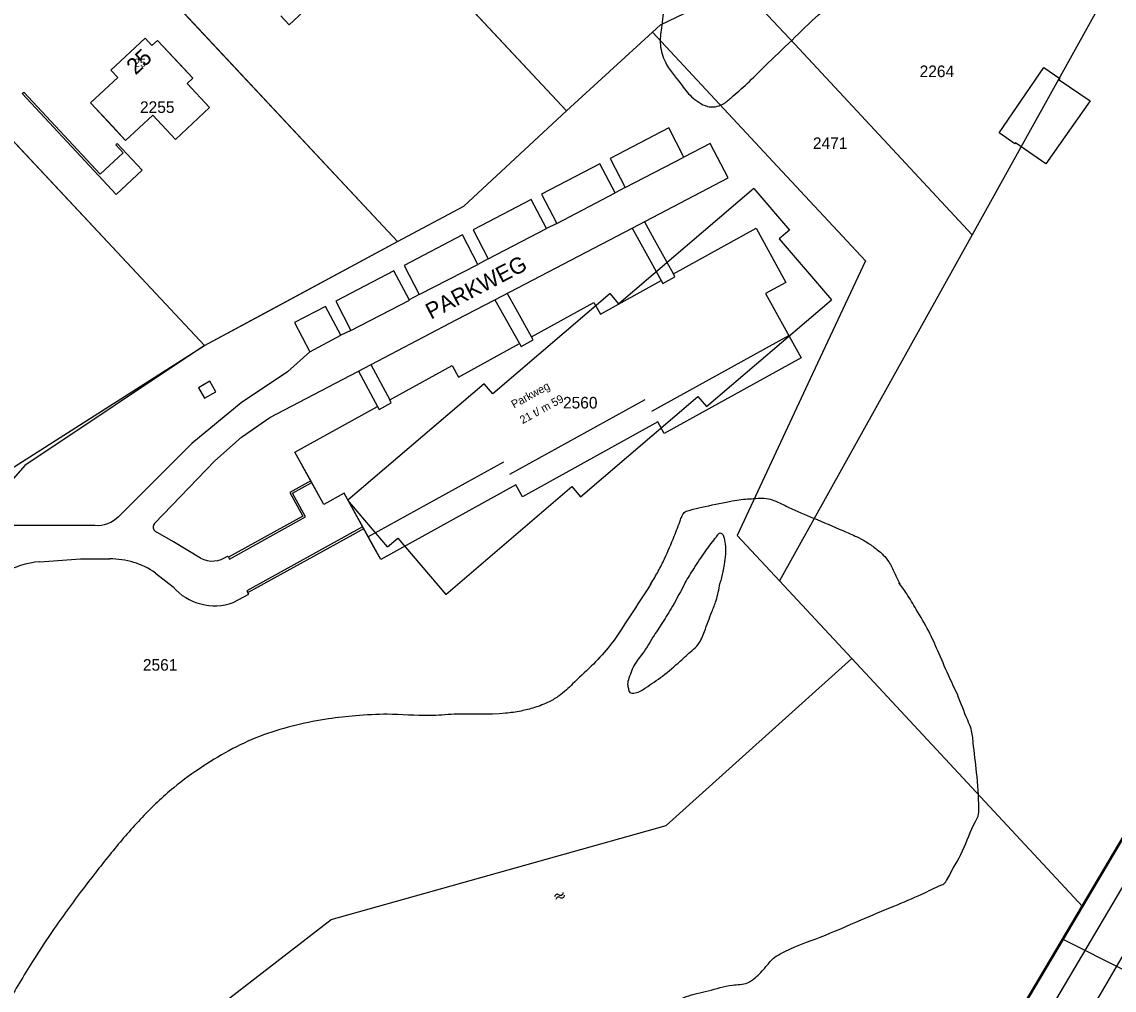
# Model space of a CAD drawing. Extents: x 148816 to 151297, y 399515 to 402500.
# Drawn here: x 149700.3 to 149869.9, y 401186.9 to 401337.1 of the extents above; entities that cross this region are included whole.
import ezdxf

# ---------------------------------------------------------------- set-up
doc = ezdxf.new("R2010")
doc.units = 0
for name, color, linetype in [('B01 Hoofdgebouw  [T] Norm', 7, 'Continuous'), ('B01 Hoofdgebouw secundair [T] Gem', 7, 'Continuous'), ('B01 hoofgebouw', 7, 'Continuous'), ('G01 perceelsgrens', 7, 'Continuous'), ('G02 sectiegrens', 7, 'Continuous'), ('S05 Water  Norm', 7, 'Continuous'), ('T03 Hek raster  [D] Gem', 7, 'Continuous'), ('T03 Hek raster  [D] Norm', 7, 'Continuous'), ('T04 Haag heg  [D] Gem', 7, 'Continuous'), ('T09 Insteek water  [T] Norm', 7, 'Continuous'), ('V00 Kant verharding algemeen  [T] Norm', 7, 'Continuous'), ('Z01 perceelnummer', 7, 'Continuous'), ('Z02 huisnummer', 7, 'Continuous'), ('Z02 Huisnummer  [Tekst] Norm', 7, 'Continuous'), ('Z06 straatnaam', 7, 'Continuous')]:
    doc.layers.add(name, color=color, linetype=linetype)

msp = doc.modelspace()

# ---------------------------------------------------------------- linework, layer by layer
at = {"layer": 'B01 Hoofdgebouw  [T] Norm'}
for p, q in [((149719.44, 401334.56), (149714.13, 401329.62)), ((149720.52, 401333.4), (149719.44, 401334.56)), ((149720.52, 401333.4), (149721.4, 401334.22)), ((149726.84, 401328.37), (149721.4, 401334.22)), ((149715.2, 401328.47), (149714.13, 401329.62)), ((149715.2, 401328.47), (149710.98, 401324.55)), ((149725.96, 401327.55), (149726.84, 401328.37)), ((149700.39, 401325.97), (149700.61, 401326.16)), ((149712.46, 401313.44), (149700.61, 401326.16)), ((149729.46, 401323.78), (149725.96, 401327.55)), ((149712.24, 401313.24), (149700.39, 401325.97)), ((149710.98, 401324.55), (149716.42, 401318.7)), ((149716.42, 401318.7), (149720.64, 401322.62)), ((149720.64, 401322.62), (149724.15, 401318.85)), ((149724.15, 401318.85), (149729.46, 401323.78)), ((149714.91, 401317.99), (149715.13, 401318.2)), ((149716.04, 401316.79), (149714.91, 401317.99)), ((149715.13, 401318.2), (149718.99, 401314.07)), ((149712.46, 401313.44), (149716.04, 401316.79)), ((149714.98, 401310.32), (149712.24, 401313.24)), ((149718.99, 401314.07), (149714.98, 401310.32)), ((149798.1, 401276.72), (149819.36, 401288.46)), ((149776.09, 401266.94), (149797.1, 401278.53)), ((149775.08, 401268.77), (149754.09, 401257.19))]:
    msp.add_line(p, q, dxfattribs=at)
for points in [[(149801.45, 401297.99), (149814.28, 401305.07), (149818.93, 401296.68), (149815.77, 401294.93), (149821.3, 401284.96), (149800.02, 401273.21), (149799.03, 401275.03), (149778.02, 401263.43), (149777.01, 401265.26), (149756.02, 401253.69), (149755.01, 401255.52), (149750.36, 401263.95), (149747.19, 401262.2), (149745.16, 401265.89), (149742.71, 401270.33), (149755.54, 401277.4), (149755.79, 401276.94), (149757.67, 401277.98), (149757.42, 401278.43), (149767.12, 401283.78), (149768.12, 401281.96), (149777.57, 401287.18)], [(149814.28, 401305.07), (149818.93, 401296.68)], [(149799.57, 401296.96), (149799.82, 401296.5), (149801.7, 401297.55), (149801.45, 401297.99)], [(149779.43, 401288.21), (149789.11, 401293.56), (149790.12, 401291.74), (149799.57, 401296.96)], [(149777.57, 401287.18), (149777.83, 401286.73), (149779.67, 401287.78), (149779.43, 401288.21)], [(149729.52, 401281.33), (149727.75, 401280.34), (149728.65, 401278.73), (149730.42, 401279.72), (149729.52, 401281.33)], [(149745.16, 401265.89), (149741.92, 401264.1), (149743.94, 401260.41), (149732.38, 401254.03), (149732.53, 401253.76), (149744.36, 401260.28), (149742.34, 401263.98), (149745.32, 401265.61)], [(149753.22, 401258.77), (149735.25, 401248.84), (149735.4, 401248.57), (149751.75, 401257.58), (149753.38, 401258.48)]]:
    msp.add_lwpolyline(points, dxfattribs=at)
at = {"layer": 'B01 Hoofdgebouw secundair [T] Gem'}
for p, q in [((149741.81, 401336.65), (149740.51, 401338.05)), ((149744.74, 401339.38), (149741.81, 401336.65))]:
    msp.add_line(p, q, dxfattribs=at)
at = {"layer": 'B01 hoofgebouw'}
for points in [[(149724.8, 401330.56), (149721.4, 401334.22), (149720.52, 401333.4), (149719.44, 401334.56), (149714.13, 401329.62), (149715.2, 401328.47), (149710.98, 401324.55), (149714.39, 401320.89)], [(149714.39, 401320.89), (149716.42, 401318.7), (149720.64, 401322.62), (149724.15, 401318.85), (149729.46, 401323.78), (149725.96, 401327.55), (149726.84, 401328.37), (149724.8, 401330.56)], [(149859.28, 401315.05), (149854.57, 401318.34), (149854.48, 401318.18), (149852.01, 401319.89), (149858.98, 401329.99), (149861.45, 401328.29), (149861.32, 401328.1), (149866.13, 401324.86), (149859.28, 401315.05)], [(149779.43, 401288.21), (149789.11, 401293.56), (149790.12, 401291.74), (149799.57, 401296.96), (149799.82, 401296.5), (149801.7, 401297.55), (149801.45, 401297.99), (149814.28, 401305.07), (149818.93, 401296.68), (149815.77, 401294.93), (149821.3, 401284.96), (149800.02, 401273.21), (149799.03, 401275.03), (149778.02, 401263.43), (149777.01, 401265.26), (149756.02, 401253.69), (149750.36, 401263.95), (149747.19, 401262.2), (149742.71, 401270.33), (149755.54, 401277.4), (149755.79, 401276.94), (149757.67, 401277.98), (149757.42, 401278.43), (149767.12, 401283.78), (149768.12, 401281.96), (149777.57, 401287.18), (149777.83, 401286.73), (149779.67, 401287.78), (149779.43, 401288.21)], [(149729.52, 401281.33), (149727.75, 401280.34), (149728.65, 401278.73), (149730.42, 401279.72), (149729.52, 401281.33)]]:
    msp.add_lwpolyline(points, dxfattribs=at)
at = {"layer": 'G01 perceelsgrens'}
for points in [[(149738.58, 401372.79), (149784.84, 401323.3)], [(149844.06, 401366.64), (149868.23, 401340.78), (149847.83, 401304.07)], [(149714.36, 401350.4), (149758.63, 401303)], [(149798.19, 401335.47), (149799.47, 401336.63), (149811.87, 401342.61)], [(149811.87, 401342.61), (149820.29, 401333.62), (149847.83, 401304.07)], [(149784.84, 401323.3), (149798.19, 401335.47)], [(149798.19, 401335.47), (149817.64, 401314.63)], [(149690.15, 401328.01), (149728.67, 401286.86)], [(149758.63, 401303), (149768.91, 401308.52), (149784.84, 401323.3)], [(149817.64, 401314.63), (149831.26, 401300.04)], [(149813.94, 401311.26), (149792.99, 401293.36), (149791.64, 401294.94), (149773.42, 401279.37), (149772.07, 401280.95), (149750.92, 401262.88)], [(149813.94, 401311.26), (149819.46, 401304.8)], [(149819.46, 401304.8), (149817.88, 401303.45), (149825.98, 401293.97)], [(149847.83, 401304.07), (149817.94, 401250.35)], [(149728.67, 401286.86), (149758.63, 401303)], [(149831.26, 401300.04), (149823.07, 401282.47)], [(149757.09, 401255.66), (149758.67, 401257.01), (149766.13, 401248.28), (149785.7, 401265.01), (149787.04, 401263.43), (149805.26, 401278.99), (149806.61, 401277.42), (149825.98, 401293.97)], [(149641.39, 401174.41), (149653.78, 401214.31), (149672.45, 401243.63), (149697.44, 401267), (149728.67, 401286.86)], [(149728.67, 401286.86), (149700.77, 401268.29)], [(149823.07, 401282.47), (149811.38, 401257.4)], [(149700.77, 401268.29), (149687.02, 401252.6)], [(149757.09, 401255.66), (149750.92, 401262.88)], [(149811.38, 401257.4), (149817.94, 401250.35)], [(149817.94, 401250.35), (149829.14, 401238.32)], [(149675.71, 401131.35), (149694.05, 401148.52), (149715.72, 401172.66), (149748.35, 401197.85), (149800.36, 401212.43), (149829.14, 401238.32)], [(149829.14, 401238.32), (149865, 401199.81)], [(149861.99, 401194.73), (149871.58, 401189.94)]]:
    msp.add_lwpolyline(points, dxfattribs=at)
at = {"layer": 'G02 sectiegrens'}
for points in [[(149865, 401199.81), (149945.2, 401335.24)], [(149861.99, 401194.73), (149865, 401199.81)], [(149757.42, 401028.74), (149764.24, 401029.94), (149861.99, 401194.73)]]:
    msp.add_lwpolyline(points, dxfattribs=at)
at = {"layer": 'S05 Water  Norm'}
for centre, start, end in [((149783.44, 401201.32), 54.898, 178.753), ((149783.65, 401200.91), 54.898, 178.753), ((149783.93, 401202.01), 234.898, 358.753), ((149784.14, 401201.61), 234.898, 358.753)]:
    msp.add_arc(centre, 0.425, start, end, dxfattribs=at)
at = {"layer": 'T03 Hek raster  [D] Gem'}
for p, q in [((149738.58, 401372.79), (149784.84, 401323.3)), ((149714.36, 401350.4), (149758.63, 401303))]:
    msp.add_line(p, q, dxfattribs=at)
at = {"layer": 'T03 Hek raster  [D] Norm'}
for p, q in [((149690.15, 401328.01), (149721.12, 401294.93)), ((149721.12, 401294.93), (149728.67, 401286.86))]:
    msp.add_line(p, q, dxfattribs=at)
msp.add_lwpolyline([(149668.18, 401141.26), (149696.74, 401105.1), (149732.17, 401060.46), (149757.61, 401028.59), (149763.98, 401029.78), (149806.99, 401102.34), (149842.77, 401162.6), (149894.44, 401249.82)], dxfattribs=at)
at = {"layer": 'T04 Haag heg  [D] Gem'}
for p, q in [((149798.19, 401335.47), (149799.47, 401336.63)), ((149784.84, 401323.3), (149798.19, 401335.47)), ((149768.91, 401308.52), (149784.84, 401323.3)), ((149758.63, 401303), (149768.91, 401308.52)), ((149737.16, 401291.43), (149758.63, 401303)), ((149728.67, 401286.86), (149737.16, 401291.43))]:
    msp.add_line(p, q, dxfattribs=at)
at = {"layer": 'T09 Insteek water  [T] Norm'}
for points in [[(149875.54, 401398.79), (149875.18, 401398.49), (149870.6, 401395.17), (149865.21, 401391.65), (149858.2, 401387.25), (149851.85, 401383.3), (149847.73, 401380.89), (149844.51, 401379.37), (149836.51, 401375.73), (149829.49, 401372.64), (149824.34, 401370.49), (149823.27, 401370.01), (149822.31, 401369.46), (149821.27, 401368.72), (149820.02, 401367.6), (149815.06, 401363.02), (149811.4, 401359.7), (149809.8, 401358.18), (149808.73, 401356.71), (149807.18, 401354.38), (149805.02, 401350.83), (149803.87, 401348.85), (149802.75, 401346.62), (149801.63, 401344.13), (149800.1, 401339.72), (149799.59, 401336.14), (149799.43, 401333.5), (149799.71, 401332.11), (149800.21, 401330.84), (149802.6, 401327.49), (149804.27, 401325.48), (149805.39, 401324.62), (149806.73, 401323.98), (149807.97, 401323.93), (149809.12, 401324.33), (149810.44, 401325.32), (149812.9, 401327.52), (149815.67, 401330.23), (149819.87, 401334.26), (149823.99, 401338.19), (149825.39, 401339.46), (149826.22, 401340.29), (149827.52, 401341.28), (149829.68, 401342.73), (149832.5, 401344.75), (149835.04, 401346.53), (149837.84, 401348.58), (149840.35, 401350.38), (149844.65, 401353.09), (149845.64, 401353.72), (149847.57, 401354.83), (149849.04, 401355.54), (149850.77, 401356.55), (149852.52, 401357.95), (149856.01, 401361.06), (149860.23, 401364.89), (149862.92, 401367.24), (149864.11, 401368.26), (149864.95, 401368.66), (149866.65, 401369.42), (149875.24, 401372.94), (149876.99, 401373.9), (149878.29, 401375.02), (149879.38, 401376.03), (149880.2, 401377.17), (149881.29, 401379.12), (149882.54, 401381.51), (149883.35, 401382.6), (149884.52, 401384.07), (149885.95, 401385.74), (149887.39, 401387.18), (149887.48, 401387.26)], [(149797.98, 401249.92), (149799.11, 401251.88), (149800.08, 401253.8), (149801.58, 401257.28), (149802.57, 401259.86), (149802.85, 401260.55), (149803.26, 401261.06), (149804.05, 401261.36), (149805.88, 401261.79), (149810.19, 401262.7), (149811.69, 401262.95), (149814.2, 401263.15), (149815.9, 401263.15), (149817.07, 401262.84), (149819.36, 401261.77), (149823.19, 401260.12), (149827.78, 401258.16), (149829.96, 401257.19), (149831.3, 401256.48), (149832.77, 401255.46), (149834.04, 401254.37), (149834.88, 401253.33), (149835.79, 401251.6), (149836.59, 401249.91)], [(149803.29, 401250.07), (149804.62, 401252.25), (149806.37, 401254.86), (149807.9, 401256.92), (149808.36, 401257.52), (149808.69, 401257.8), (149808.94, 401257.73), (149809.22, 401257.32), (149809.5, 401256.08), (149809.52, 401254.5), (149809.32, 401252.9), (149809.14, 401251.81), (149808.67, 401249.95)], [(149797.98, 401249.92), (149794.75, 401244.95), (149791.35, 401240), (149785.82, 401234.39), (149783.71, 401232.54), (149782.18, 401231.62), (149779.9, 401230.71), (149777.82, 401230.18), (149775.38, 401229.82), (149767.43, 401229.67), (149763.6, 401229.47), (149757.05, 401229.67), (149752.12, 401229.42), (149747.93, 401228.96), (149742.93, 401227.99), (149737.85, 401226.47), (149733.05, 401224.34), (149728.48, 401221.62), (149723.89, 401218.28), (149718.99, 401213.68), (149714.47, 401208.51), (149710.15, 401203.02), (149705.35, 401196.45), (149701.98, 401191.3), (149698.01, 401184.7), (149694.97, 401178.66), (149692.86, 401173.1), (149691.64, 401168.33), (149690.83, 401163.06), (149691.36, 401158.95), (149692.71, 401154.78), (149694.92, 401150.77), (149695.63, 401149.61), (149695.76, 401149.1), (149695.7, 401148.74), (149695.53, 401148.19), (149695.32, 401147.76), (149695.5, 401147.32), (149695.8, 401147.17), (149696.49, 401147.68), (149697.51, 401147.78), (149698.8, 401147.07), (149701.34, 401145.98), (149704.97, 401145.34), (149708.32, 401145.4), (149712.72, 401145.93), (149715.48, 401146.51), (149719.37, 401147.81), (149723.2, 401149.35), (149727.6, 401151.41), (149733.66, 401154.3), (149740.29, 401157.5), (149747.2, 401160.85), (149754.41, 401164.2), (149760.53, 401167.52), (149763.6, 401169.38), (149766.06, 401170.85), (149767.15, 401171.3), (149770.28, 401171.76), (149774.59, 401172.55), (149778.73, 401173.29), (149781.32, 401173.82), (149782.92, 401174.48), (149788.76, 401177.65), (149793.41, 401180.29), (149797.75, 401182.73), (149801.69, 401185.01), (149803.44, 401185.87), (149806.84, 401186.76), (149810.62, 401187.65), (149812.96, 401188.03), (149814.15, 401188.79), (149815.83, 401190.54), (149817.2, 401191.99), (149818.01, 401192.49), (149824.26, 401195.11), (149830.58, 401197.77), (149835.68, 401199.91), (149840, 401201.76), (149843.12, 401203.21), (149843.43, 401203.36), (149843.99, 401204.12), (149846.35, 401208.48), (149848.35, 401213.03), (149848.76, 401213.89), (149848.86, 401215.05), (149848.53, 401220.64), (149848, 401225.26), (149847.67, 401227.39), (149847.14, 401228.76), (149845.54, 401232.77)], [(149803.29, 401250.07), (149801.3, 401246.42), (149799.76, 401243.91), (149798.28, 401241.62), (149796.4, 401238.73), (149795.46, 401237.43), (149795.03, 401236.52), (149794.55, 401235.25), (149794.35, 401234.31), (149794.47, 401233.68), (149794.7, 401233.07), (149795.54, 401232.99), (149797.14, 401233.78), (149799.78, 401235.61), (149802.52, 401237.92), (149804.33, 401239.54), (149805.29, 401240.51), (149806.28, 401242.51), (149807.42, 401245.56), (149808.08, 401247.31), (149808.67, 401249.95)], [(149845.54, 401232.77), (149844.14, 401235.76), (149842.49, 401239.54), (149841.09, 401242.56), (149839.16, 401245.94), (149837.67, 401248.37), (149836.47, 401250.07)]]:
    msp.add_spline(points, degree=3, dxfattribs=at)
at = {"layer": 'V00 Kant verharding algemeen  [T] Norm'}
for p, q in [((149793.98, 401311.39), (149803.08, 401316.09)), ((149783.36, 401305.81), (149792.42, 401310.55)), ((149772.69, 401300.32), (149781.76, 401305.01)), ((149762.02, 401294.77), (149771.1, 401299.47)), ((149751.39, 401289.21), (149760.47, 401293.94)), ((149745, 401285.88), (149749.83, 401288.51)), ((149754.48, 401283.92), (149757.42, 401278.43)), ((149752.58, 401282.92), (149755.54, 401277.4)), ((149732.22, 401254.22), (149732.38, 401254.03)), ((149899.06, 401250), (149769.58, 401031.5)), ((149830.89, 401123.34), (149873.52, 401196.07))]:
    msp.add_line(p, q, dxfattribs=at)
for points in [[(149803.08, 401316.09), (149800.74, 401320.65), (149791.65, 401315.91), (149793.98, 401311.39)], [(149809.98, 401312.9), (149807.18, 401318.23), (149803.08, 401316.09)], [(149792.41, 401310.55), (149790.05, 401315.08), (149781, 401310.37), (149783.36, 401305.81)], [(149767.85, 401290.94), (149773.72, 401293.95), (149795.04, 401305.09), (149809.98, 401312.9)], [(149793.98, 401311.39), (149792.42, 401310.55)], [(149781.76, 401305.01), (149779.4, 401309.55), (149770.36, 401304.84), (149772.69, 401300.32)], [(149783.36, 401305.81), (149781.76, 401305.01)], [(149801.45, 401297.99), (149798.52, 401303.29), (149796.96, 401306.1)], [(149771.1, 401299.47), (149768.74, 401304.05), (149759.68, 401299.29), (149762.02, 401294.77)], [(149795.04, 401305.09), (149799.57, 401296.96)], [(149772.69, 401300.32), (149771.1, 401299.47)], [(149760.47, 401293.94), (149758.08, 401298.49), (149749.05, 401293.78), (149751.39, 401289.21)], [(149762.02, 401294.77), (149760.46, 401293.96)], [(149773.72, 401293.95), (149777.57, 401287.18)], [(149779.43, 401288.21), (149777.05, 401292.5), (149775.68, 401294.98)], [(149749.83, 401288.51), (149747.44, 401292.94), (149742.65, 401290.46), (149745, 401285.88)], [(149720.93, 401259.25), (149730.28, 401269), (149734.43, 401272.67), (149738.83, 401275.71), (149752.46, 401282.86), (149767.85, 401290.94)], [(149751.39, 401289.21), (149749.83, 401288.51)], [(149745, 401285.88), (149741.56, 401282.82), (149734.35, 401278), (149726.69, 401271.7), (149715.35, 401260.37)], [(149711.65, 401258.98), (149698.2, 401258.98)], [(149728.07, 401253.89), (149723.88, 401256.42), (149721.08, 401258.02)], [(149703.12, 401253.34), (149709.44, 401253.77), (149713.98, 401253.77)], [(149721.07, 401251.58), (149723.79, 401249.44)], [(149733.13, 401247.02), (149735.53, 401248.32), (149735.4, 401248.57)]]:
    msp.add_lwpolyline(points, dxfattribs=at)
for centre, radius, start, end in [((149711.99, 401263.72), 4.74, 265.8024, 315.0723), ((149721.49, 401258.7), 0.789, 135.1229, 238.5075), ((149704.05, 401240.43), 12.94, 94.1314, 147.7084), ((149714.18, 401241.83), 11.94, 54.7871, 90.9813), ((149729.89, 401257.29), 3.85, 241.8056, 307.2556), ((149730.22, 401255.02), 8.51, 220.9829, 289.9674)]:
    msp.add_arc(centre, radius, start, end, dxfattribs=at)

# ---------------------------------------------------------------- texts
at = {"layer": 'Z01 perceelnummer'}
for s, p in [('2264', (149839.68, 401328.52)), ('2255', (149718.66, 401322.96)), ('2471', (149823.11, 401317.36)), ('2560', (149784.32, 401277.11)), ('2561', (149719.11, 401236.44))]:
    msp.add_text(s, height=1.8, dxfattribs=at).set_placement(p)
at = {"layer": 'Z02 huisnummer'}
msp.add_text('25', height=2.5, rotation=42.9329, dxfattribs=at).set_placement((149717.98, 401328.76))
at = {"layer": 'Z02 Huisnummer  [Tekst] Norm'}
msp.add_text('25', height=1.25, dxfattribs=at).set_placement((149717.73, 401330.13))
for s, p in [('Parkweg', (149776.71, 401277.1)), ('21 t/ m 59', (149778.04, 401274.67))]:
    msp.add_text(s, height=1.25, rotation=28.6309, dxfattribs=at).set_placement(p)
at = {"layer": 'Z06 straatnaam'}
msp.add_text('PARKWEG', height=2.5, rotation=27.4358, dxfattribs=at).set_placement((149763.82, 401290.88))

doc.saveas('drawing.dxf')
